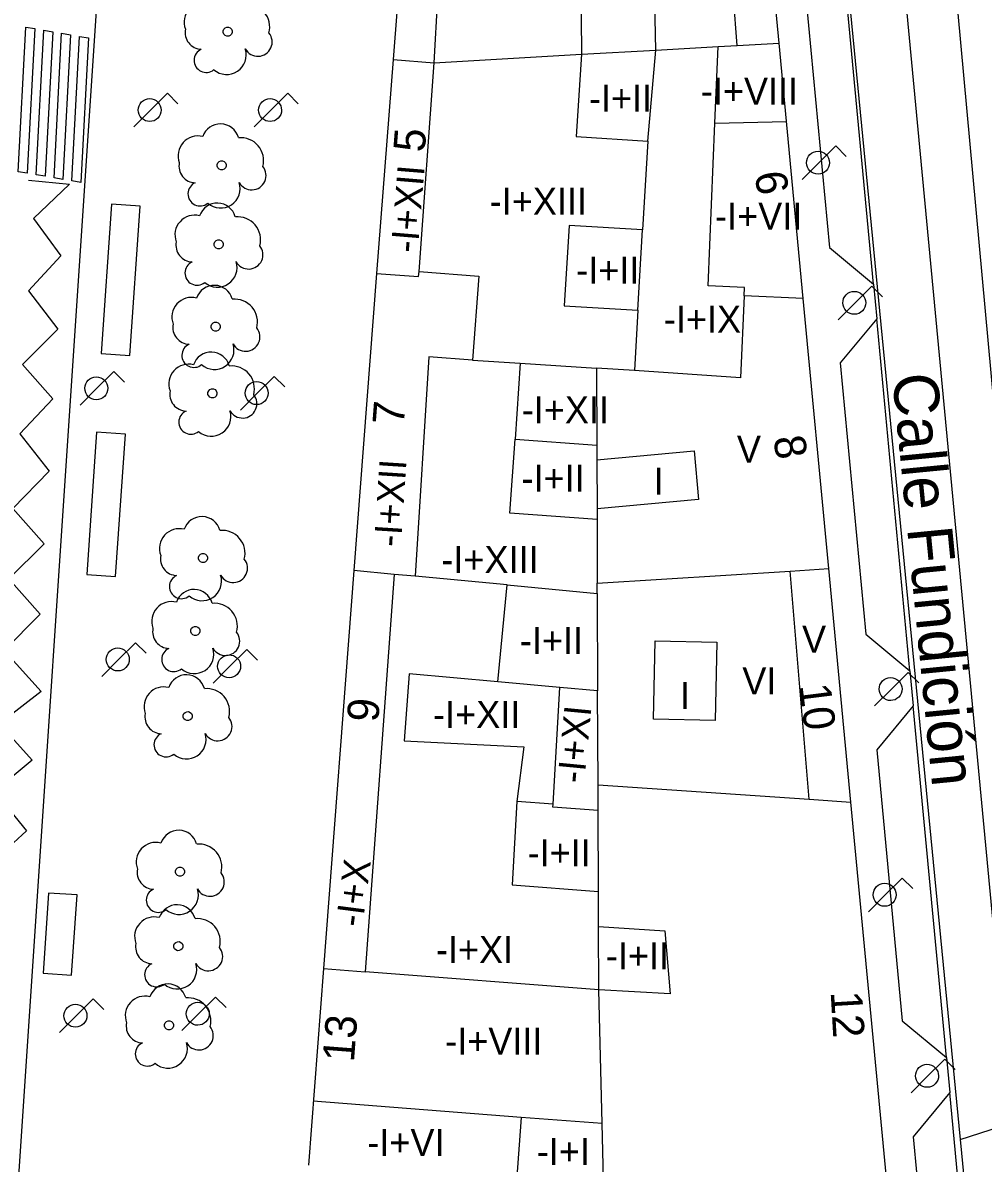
# Model space of a CAD drawing. Extents: x 282771 to 285132, y 4823109 to 4825496.
# Drawn here: x 284599.9 to 284653.3, y 4824127.8 to 4824191.2 of the extents above; entities that cross this region are included whole.
import ezdxf

# ---------------------------------------------------------------- set-up
doc = ezdxf.new("R2010")
doc.units = 0
for name, color, linetype in [('ACERA-BORDILLO', 7, 'Continuous'), ('ARBOL', 7, 'Continuous'), ('CALLE-EJE', 7, 'Continuous'), ('CALLE-TEXTO', 7, 'Continuous'), ('CARGA_DESCARGA', 7, 'Continuous'), ('EDIFICIO', 7, 'Continuous'), ('FAROLA', 7, 'Continuous'), ('INTERIOR-EDIFICIO', 7, 'Continuous'), ('MARQUESINA-BUS', 7, 'Continuous'), ('MEDIANERA', 7, 'Continuous'), ('NUM-LOCAL', 7, 'Continuous'), ('NUM-PORTAL', 7, 'Continuous'), ('PASO-PEATONES', 7, 'Continuous'), ('SENAL-VIARIA', 7, 'Continuous'), ('TXT-ALTURA-EDIFICIO', 7, 'Continuous')]:
    doc.layers.add(name, color=color, linetype=linetype)

msp = doc.modelspace()

# ---------------------------------------------------------------- linework, layer by layer
at = {"layer": 'ACERA-BORDILLO'}
for points in [[(284598.13, 4824104.346), (284604.998, 4824206.902), (284605.285, 4824210.105), (284605.472, 4824212.189), (284605.596, 4824212.811), (284605.845, 4824213.651), (284605.958, 4824214.138), (284606.362, 4824214.864), (284606.828, 4824215.559), (284607.353, 4824216.215), (284607.931, 4824216.825), (284608.556, 4824217.382), (284609.22, 4824217.881), (284609.917, 4824218.32), (284610.636, 4824218.694), (284611.371, 4824219.005), (284612.114, 4824219.251), (284612.856, 4824219.435), (284638.19, 4824224.703), (284638.565, 4824224.763)], [(284654.176, 4824137.685), (284646.123, 4824222.711)], [(284643.307, 4824193.822), (284644.73, 4824178.725), (284647.182, 4824176.694), (284647.363, 4824174.772), (284645.335, 4824172.319), (284646.757, 4824157.238), (284649.209, 4824155.208), (284649.392, 4824153.269), (284647.363, 4824150.816), (284648.785, 4824135.752), (284651.236, 4824133.721), (284651.421, 4824131.766), (284649.392, 4824129.313), (284650.812, 4824114.265)]]:
    msp.add_lwpolyline(points, dxfattribs=at)
at = {"layer": 'ARBOL'}
for centre, major_axis, start_param, end_param in [((284609.96, 4824191.246), (0.606, 0.914), 0.331329, 2.51516), ((284612.35, 4824190.976), (0.703, 1.06), 5.036753, 6.969993), ((284609.85, 4824190.676), (-0.517, -0.78), 5.098996, 6.836181), ((284612.96, 4824190.146), (-0.44, -0.664), 5.803471, 9.120096), ((284610.09, 4824189.126), (-0.371, -0.56), 4.141469, 7.557702), ((284611.23, 4824189.426), (-0.6, -0.905), 6.152398, 8.752475), ((284610.88, 4824184.556), (0.574, 0.865), 5.571262, 8.114941), ((284609.62, 4824183.826), (0.606, 0.914), 0.331601, 2.515431), ((284612.01, 4824183.556), (0.704, 1.06), 5.037025, 6.970265), ((284609.51, 4824183.256), (-0.517, -0.779), 5.099267, 6.836453), ((284612.62, 4824182.726), (-0.441, -0.664), 5.803743, 9.120367), ((284609.75, 4824181.706), (-0.372, -0.56), 4.14174, 7.557974), ((284610.89, 4824182.006), (-0.6, -0.905), 6.152669, 8.752747), ((284610.71, 4824180.156), (0.574, 0.865), 5.571417, 8.115096), ((284609.45, 4824179.426), (0.607, 0.914), 0.331756, 2.515586), ((284611.84, 4824179.156), (0.704, 1.06), 5.03718, 6.97042), ((284609.34, 4824178.856), (-0.517, -0.779), 5.099422, 6.836608), ((284612.45, 4824178.326), (-0.441, -0.664), 5.803898, 9.120522), ((284609.58, 4824177.306), (-0.372, -0.56), 4.141895, 7.558129), ((284610.72, 4824177.606), (-0.6, -0.904), 6.152824, 8.752902), ((284610.54, 4824175.586), (0.574, 0.865), 5.571583, 8.115262), ((284609.28, 4824174.856), (0.607, 0.914), 0.331922, 2.515753), ((284611.67, 4824174.586), (0.704, 1.06), 5.037346, 6.970586), ((284609.17, 4824174.286), (-0.517, -0.779), 5.099589, 6.836774), ((284612.28, 4824173.756), (-0.441, -0.664), 5.804064, 9.120688), ((284609.41, 4824172.736), (-0.372, -0.56), 4.142061, 7.558295), ((284610.55, 4824173.036), (-0.601, -0.904), 6.152991, 8.753068), ((284610.37, 4824171.876), (0.575, 0.865), 5.571717, 8.115396), ((284609.11, 4824171.146), (0.607, 0.914), 0.332056, 2.515887), ((284611.5, 4824170.876), (0.704, 1.06), 5.03748, 6.97072), ((284609, 4824170.576), (-0.518, -0.779), 5.099723, 6.836908), ((284612.11, 4824170.046), (-0.441, -0.664), 5.804198, 9.120823), ((284609.24, 4824169.026), (-0.372, -0.56), 4.142196, 7.558429), ((284610.38, 4824169.326), (-0.601, -0.904), 6.153125, 8.753203), ((284609.85, 4824162.736), (0.575, 0.865), 5.572054, 8.115733), ((284608.59, 4824162.006), (0.607, 0.913), 0.332393, 2.516224), ((284610.98, 4824161.736), (0.704, 1.06), 5.037817, 6.971057), ((284608.479, 4824161.436), (-0.518, -0.779), 5.10006, 6.837245), ((284611.589, 4824160.906), (-0.441, -0.664), 5.804535, 9.121159), ((284608.719, 4824159.886), (-0.372, -0.56), 4.142533, 7.558766), ((284609.859, 4824160.186), (-0.601, -0.904), 6.153462, 8.753539), ((284609.419, 4824158.686), (0.575, 0.865), 5.572211, 8.115889), ((284608.159, 4824157.956), (0.607, 0.913), 0.332549, 2.51638), ((284610.549, 4824157.686), (0.705, 1.06), 5.037973, 6.971214), ((284608.049, 4824157.386), (-0.518, -0.779), 5.100216, 6.837401), ((284611.159, 4824156.856), (-0.441, -0.664), 5.804692, 9.121316), ((284608.289, 4824155.836), (-0.372, -0.56), 4.142689, 7.558923), ((284609.429, 4824156.136), (-0.601, -0.904), 6.153618, 8.753696), ((284608.989, 4824153.946), (0.575, 0.865), 5.572386, 8.116065), ((284607.729, 4824153.216), (0.607, 0.913), 0.332725, 2.516556), ((284610.119, 4824152.946), (0.705, 1.06), 5.038149, 6.971389), ((284607.619, 4824152.646), (-0.518, -0.779), 5.100392, 6.837577), ((284610.729, 4824152.116), (-0.441, -0.663), 5.804867, 9.121492), ((284607.859, 4824151.096), (-0.372, -0.559), 4.142865, 7.559098), ((284608.999, 4824151.396), (-0.601, -0.904), 6.153794, 8.753872), ((284608.559, 4824145.306), (0.575, 0.864), 5.572705, 8.116384), ((284607.299, 4824144.576), (0.608, 0.913), 0.333044, 2.516874), ((284609.689, 4824144.306), (0.705, 1.059), 5.038468, 6.971708), ((284607.189, 4824144.006), (-0.518, -0.779), 5.10071, 6.837896), ((284610.299, 4824143.476), (-0.442, -0.663), 5.805186, 9.12181), ((284607.429, 4824142.456), (-0.372, -0.559), 4.143183, 7.559417), ((284608.569, 4824142.756), (-0.602, -0.904), 6.154112, 8.75419), ((284608.469, 4824141.166), (0.576, 0.864), 5.572852, 8.11653), ((284607.209, 4824140.436), (0.608, 0.913), 0.33319, 2.517021), ((284609.599, 4824140.166), (0.705, 1.059), 5.038614, 6.971855), ((284607.099, 4824139.866), (-0.518, -0.779), 5.100857, 6.838042), ((284610.209, 4824139.336), (-0.442, -0.663), 5.805333, 9.121957), ((284607.339, 4824138.316), (-0.372, -0.559), 4.14333, 7.559564), ((284608.479, 4824138.616), (-0.602, -0.904), 6.154259, 8.754337), ((284607.949, 4824136.766), (0.576, 0.864), 5.573023, 8.116702), ((284606.689, 4824136.035), (0.608, 0.913), 0.333362, 2.517193), ((284609.079, 4824135.766), (0.705, 1.059), 5.038786, 6.972026), ((284606.579, 4824135.465), (-0.519, -0.778), 5.101029, 6.838214), ((284609.689, 4824134.936), (-0.442, -0.663), 5.805504, 9.122128), ((284606.819, 4824133.915), (-0.373, -0.559), 4.143502, 7.559735), ((284607.959, 4824134.215), (-0.602, -0.903), 6.154431, 8.754508)]:
    msp.add_ellipse(centre, major_axis=major_axis, ratio=0.999977, start_param=start_param, end_param=end_param, dxfattribs=at)
for centre in [(284611.29, 4824190.716), (284610.95, 4824183.296), (284610.78, 4824178.896), (284610.61, 4824174.326), (284610.44, 4824170.616), (284609.919, 4824161.476), (284609.489, 4824157.426), (284609.059, 4824152.686), (284608.629, 4824144.046), (284608.539, 4824139.906), (284608.019, 4824135.505)]:
    msp.add_ellipse(centre, major_axis=(0.141, 0.212), ratio=0.999977, dxfattribs=at)
at = {"layer": 'CALLE-EJE'}
for points in [[(284642.44, 4824227.367), (284651.999, 4824129.156)], [(284651.999, 4824129.156), (284728.07, 4824153.687)], [(284651.999, 4824129.156), (284657.089, 4824076.845)]]:
    msp.add_lwpolyline(points, dxfattribs=at)
at = {"layer": 'CARGA_DESCARGA'}
msp.add_lwpolyline([(284600.214, 4824182.459), (284602.499, 4824182.242), (284600.486, 4824180.337), (284602.009, 4824178.269), (284600.214, 4824176.31), (284601.846, 4824174.187), (284599.888, 4824172.228), (284601.574, 4824170.323), (284599.725, 4824168.364), (284601.357, 4824166.296), (284599.344, 4824164.228), (284601.085, 4824162.269), (284599.126, 4824160.31), (284600.867, 4824158.351), (284598.854, 4824156.337), (284600.921, 4824154.051), (284598.582, 4824152.255), (284600.422, 4824150.242), (284598.3, 4824148.5), (284600.095, 4824146.323), (284597.919, 4824144.31)], dxfattribs=at)
msp.add_lwpolyline([(284600.214, 4824182.459), (284602.499, 4824182.242), (284600.486, 4824180.337), (284602.009, 4824178.269), (284600.214, 4824176.31), (284601.846, 4824174.187), (284599.888, 4824172.228), (284601.574, 4824170.323), (284599.725, 4824168.364), (284601.357, 4824166.296), (284599.344, 4824164.228), (284601.085, 4824162.269), (284599.126, 4824160.31), (284600.867, 4824158.351), (284598.854, 4824156.337), (284600.921, 4824154.051), (284598.582, 4824152.255), (284600.422, 4824150.242), (284598.3, 4824148.5), (284600.095, 4824146.323), (284597.919, 4824144.31)], dxfattribs=at)
at = {"layer": 'EDIFICIO'}
for points in [[(284656.92, 4824222.667), (284650.52, 4824221.307), (284649.23, 4824221.037), (284651.04, 4824201.647), (284651.86, 4824191.937), (284656.789, 4824138.276), (284659.769, 4824136.356), (284672.839, 4824140.906), (284717.92, 4824156.377), (284719.32, 4824159.427), (284707.49, 4824195.577), (284701.08, 4824215.197), (284695.93, 4824230.957), (284666.01, 4824224.597), (284656.92, 4824222.667)], [(284639.25, 4824218.397), (284631.85, 4824216.877), (284622.46, 4824214.946), (284621.35, 4824200.436), (284620.48, 4824189.166), (284619.56, 4824177.276), (284618.3, 4824160.776), (284616.609, 4824138.666), (284615.769, 4824127.735)], [(284649.289, 4824112.376), (284645.929, 4824147.906), (284644.7, 4824160.886), (284643.28, 4824175.896), (284641.93, 4824190.086), (284640.85, 4824201.497), (284639.25, 4824218.397)]]:
    msp.add_lwpolyline(points, dxfattribs=at)
at = {"layer": 'FAROLA'}
for p, q in [((284607.93, 4824187.293), (284606.99, 4824186.363)), ((284608.52, 4824186.703), (284607.93, 4824187.293)), ((284614.621, 4824187.293), (284613.681, 4824186.363)), ((284615.211, 4824186.703), (284614.621, 4824187.293)), ((284606.99, 4824186.363), (284606.06, 4824185.423)), ((284613.681, 4824186.363), (284612.751, 4824185.423)), ((284645.082, 4824184.368), (284644.142, 4824183.438)), ((284645.672, 4824183.778), (284645.082, 4824184.368)), ((284644.142, 4824183.438), (284643.212, 4824182.498)), ((284647.096, 4824176.581), (284646.156, 4824175.651)), ((284647.686, 4824175.991), (284647.096, 4824176.581)), ((284646.156, 4824175.651), (284645.226, 4824174.711)), ((284604.96, 4824171.834), (284604.02, 4824170.904)), ((284605.55, 4824171.244), (284604.96, 4824171.834)), ((284613.871, 4824171.566), (284612.931, 4824170.636)), ((284614.461, 4824170.976), (284613.871, 4824171.566)), ((284604.02, 4824170.904), (284603.09, 4824169.964)), ((284612.931, 4824170.636), (284612.001, 4824169.696)), ((284606.155, 4824156.768), (284605.215, 4824155.838)), ((284606.745, 4824156.178), (284606.155, 4824156.768)), ((284612.343, 4824156.387), (284611.403, 4824155.457)), ((284612.933, 4824155.797), (284612.343, 4824156.387)), ((284605.215, 4824155.838), (284604.285, 4824154.898)), ((284611.403, 4824155.457), (284610.473, 4824154.517)), ((284649.114, 4824155.121), (284648.174, 4824154.191)), ((284649.704, 4824154.531), (284649.114, 4824155.121)), ((284648.174, 4824154.191), (284647.244, 4824153.251)), ((284648.78, 4824143.691), (284647.84, 4824142.761)), ((284649.37, 4824143.101), (284648.78, 4824143.691)), ((284647.84, 4824142.761), (284646.91, 4824141.821)), ((284603.803, 4824136.972), (284602.863, 4824136.042)), ((284604.393, 4824136.382), (284603.803, 4824136.972)), ((284610.602, 4824137.081), (284609.662, 4824136.151)), ((284611.192, 4824136.491), (284610.602, 4824137.081)), ((284602.863, 4824136.042), (284601.933, 4824135.102)), ((284609.662, 4824136.151), (284608.732, 4824135.211)), ((284651.141, 4824133.634), (284650.201, 4824132.704)), ((284651.731, 4824133.044), (284651.141, 4824133.634)), ((284650.201, 4824132.704), (284649.271, 4824131.764))]:
    msp.add_line(p, q, dxfattribs=at)
for centre in [(284644.102, 4824183.438), (284603.98, 4824170.904), (284612.891, 4824170.636), (284647.8, 4824142.761)]:
    msp.add_circle(centre, 0.638, dxfattribs=at)
for centre, major_axis in [((284606.95, 4824186.363), (0.354, 0.53)), ((284613.641, 4824186.363), (0.354, 0.53)), ((284646.116, 4824175.651), (0.352, 0.532)), ((284605.175, 4824155.838), (0.354, 0.53)), ((284611.363, 4824155.457), (0.354, 0.53)), ((284648.134, 4824154.191), (0.352, 0.532)), ((284602.823, 4824136.042), (0.354, 0.53)), ((284609.622, 4824136.151), (0.354, 0.53)), ((284650.161, 4824132.704), (0.352, 0.532))]:
    msp.add_ellipse(centre, major_axis=major_axis, ratio=0.999977, dxfattribs=at)
at = {"layer": 'INTERIOR-EDIFICIO'}
for points in [[(284634.92, 4824197.646), (284630.88, 4824197.426), (284630.95, 4824189.506), (284630.947, 4824189.462), (284630.66, 4824184.886), (284634.64, 4824184.626), (284635.091, 4824189.697), (284634.92, 4824197.646)], [(284630.26, 4824179.956), (284629.99, 4824175.476), (284634.08, 4824175.236), (284634.35, 4824179.716), (284630.26, 4824179.956)], [(284627.26, 4824168.076), (284631.804, 4824167.746), (284631.804, 4824166.936), (284637.21, 4824167.436), (284637.46, 4824164.726), (284631.816, 4824164.197), (284631.818, 4824163.616), (284626.97, 4824163.966), (284627.26, 4824168.076)], [(284626.82, 4824159.976), (284631.83, 4824159.506), (284631.85, 4824154.096), (284629.749, 4824154.286), (284626.299, 4824154.586), (284626.82, 4824159.976)], [(284635.039, 4824156.876), (284638.479, 4824156.796), (284638.389, 4824152.446), (284634.949, 4824152.526), (284635.039, 4824156.876)], [(284629.369, 4824147.796), (284627.349, 4824147.946), (284627.099, 4824143.306), (284631.897, 4824142.936), (284631.876, 4824147.446), (284629.349, 4824147.636), (284629.369, 4824147.796)], [(284631.919, 4824137.476), (284631.902, 4824141.006), (284635.589, 4824140.756), (284635.889, 4824137.266), (284631.919, 4824137.476)], [(284632.103, 4824130.054), (284627.599, 4824130.386), (284627.34, 4824126.855)], [(284632.179, 4824126.966), (284632.103, 4824130.054)]]:
    msp.add_lwpolyline(points, dxfattribs=at)
at = {"layer": 'MARQUESINA-BUS'}
for points in [[(284605.851, 4824172.723), (284606.427, 4824181.019), (284604.825, 4824181.129), (284604.249, 4824172.833), (284605.851, 4824172.723)], [(284605.052, 4824160.439), (284605.603, 4824168.359), (284603.999, 4824168.47), (284603.448, 4824160.55), (284605.052, 4824160.439)], [(284602.609, 4824138.29), (284602.919, 4824142.75), (284601.329, 4824142.86), (284601.019, 4824138.4), (284602.609, 4824138.29)]]:
    msp.add_lwpolyline(points, dxfattribs=at)
at = {"layer": 'MEDIANERA'}
for p, q in [((284639.599, 4824189.954), (284638.78, 4824201.376)), ((284622.76, 4824188.996), (284623.41, 4824200.547)), ((284638.37, 4824185.636), (284638.55, 4824189.895)), ((284638.55, 4824189.895), (284639.599, 4824189.954)), ((284639.599, 4824189.954), (284641.93, 4824190.086)), ((284635.088, 4824189.697), (284635.091, 4824189.697)), ((284620.48, 4824189.166), (284622.76, 4824188.996)), ((284621.92, 4824177.386), (284622.76, 4824188.996)), ((284638.37, 4824185.636), (284642.34, 4824185.736)), ((284634.64, 4824184.626), (284634.35, 4824179.716)), ((284643.28, 4824175.896), (284639.99, 4824176.036)), ((284634.08, 4824175.236), (284633.89, 4824171.884)), ((284624.9, 4824172.466), (284627.539, 4824172.298)), ((284627.539, 4824172.298), (284627.26, 4824168.076)), ((284627.539, 4824172.298), (284631.79, 4824172.026)), ((284631.79, 4824172.026), (284631.804, 4824167.746)), ((284633.89, 4824171.884), (284631.79, 4824172.026)), ((284631.804, 4824166.936), (284631.816, 4824164.197)), ((284631.818, 4824163.616), (284631.83, 4824160.076)), ((284620.539, 4824160.566), (284618.3, 4824160.776)), ((284631.83, 4824160.076), (284642.559, 4824160.751)), ((284642.559, 4824160.751), (284644.7, 4824160.886)), ((284643.599, 4824148.065), (284642.559, 4824160.751)), ((284620.539, 4824160.566), (284618.929, 4824138.485)), ((284621.7, 4824160.457), (284620.539, 4824160.566)), ((284626.82, 4824159.976), (284621.7, 4824160.457)), ((284631.83, 4824159.506), (284631.83, 4824160.076)), ((284629.369, 4824147.796), (284629.749, 4824154.286)), ((284631.869, 4824148.866), (284631.85, 4824154.096)), ((284631.869, 4824148.866), (284643.599, 4824148.065)), ((284631.876, 4824147.446), (284631.869, 4824148.866)), ((284643.599, 4824148.065), (284645.929, 4824147.906)), ((284631.902, 4824141.006), (284631.897, 4824142.936)), ((284616.609, 4824138.666), (284618.929, 4824138.485)), ((284627.599, 4824130.386), (284616.029, 4824131.286))]:
    msp.add_line(p, q, dxfattribs=at)
for points in [[(284622.76, 4824188.996), (284630.947, 4824189.462), (284635.091, 4824189.697), (284638.55, 4824189.895)], [(284639.99, 4824176.036), (284640.02, 4824176.506), (284637.99, 4824176.596), (284638.37, 4824185.636)], [(284619.56, 4824177.276), (284621.9, 4824177.106), (284621.92, 4824177.386)], [(284621.92, 4824177.386), (284625.25, 4824177.136), (284624.9, 4824172.466)], [(284639.99, 4824176.036), (284639.79, 4824171.486), (284633.89, 4824171.884)], [(284624.9, 4824172.466), (284622.46, 4824172.646), (284621.7, 4824160.457)], [(284626.299, 4824154.586), (284621.379, 4824155.036), (284621.099, 4824151.316), (284627.739, 4824150.986), (284627.349, 4824147.946)], [(284632.103, 4824130.054), (284631.919, 4824137.476), (284618.929, 4824138.485)]]:
    msp.add_lwpolyline(points, dxfattribs=at)
at = {"layer": 'PASO-PEATONES'}
for points in [[(284600.143, 4824182.852), (284599.647, 4824182.937), (284600.069, 4824190.971), (284600.565, 4824190.886)], [(284601.135, 4824182.681), (284600.639, 4824182.767), (284601.061, 4824190.8), (284601.558, 4824190.715)], [(284602.128, 4824182.511), (284601.631, 4824182.596), (284602.054, 4824190.63), (284602.55, 4824190.545)], [(284603.12, 4824182.34), (284602.624, 4824182.426), (284603.046, 4824190.459), (284603.542, 4824190.374)]]:
    msp.add_lwpolyline(points, close=True, dxfattribs=at)
at = {"layer": 'SENAL-VIARIA'}
for p, q in [((284647.182, 4824176.694), (284645.335, 4824196.275)), ((284649.209, 4824155.208), (284647.363, 4824174.772)), ((284651.236, 4824133.721), (284649.392, 4824153.269)), ((284653.263, 4824112.235), (284651.421, 4824131.766))]:
    msp.add_line(p, q, dxfattribs=at)

# ---------------------------------------------------------------- texts
at = {"layer": 'CALLE-TEXTO'}
msp.add_text('Calle Fundición', height=2.5, rotation=275.55917, dxfattribs=at).set_placement((284648.22, 4824171.637))
at = {"layer": 'NUM-LOCAL'}
msp.add_text('6', height=1.75, rotation=279.09936, dxfattribs=at).set_placement((284640.562, 4824182.837))
at = {"layer": 'NUM-PORTAL'}
for s, rotation, p in [('5', 85.60945, (284622.231, 4824183.986)), ('7', 85.60945, (284621.071, 4824168.826)), ('8', 279.09936, (284641.604, 4824168.152)), ('10', 277.14937, (284643.042, 4824154.403)), ('9', 85.60945, (284619.651, 4824152.319)), ('12', 273.32939, (284644.799, 4824137.368)), ('13', 85.60945, (284618.3, 4824133.43))]:
    msp.add_text(s, height=1.75, rotation=rotation, dxfattribs=at).set_placement(p)
at = {"layer": 'TXT-ALTURA-EDIFICIO'}
for s, rotation, p in [('-I+VIII', 0.0006, (284637.587, 4824186.666)), ('-I+II', 0.0006, (284631.366, 4824186.266)), ('-I+XII', 85.2935, (284621.84, 4824178.4)), ('-I+XIII', 0.0006, (284625.851, 4824180.546)), ('-I+VII', 0.0006, (284638.377, 4824179.726)), ('-I+II', 0.0006, (284630.656, 4824176.716)), ('-I+IX', 0.0006, (284635.53, 4824173.996)), ('-I+XII', 0.0006, (284627.631, 4824168.956)), ('V', 0.0006, (284639.591, 4824166.766)), ('-I+XII', 86.28565, (284620.912, 4824162.061)), ('-I+II', 0.0006, (284627.616, 4824165.156)), ('I', 0.0006, (284634.968, 4824164.986)), ('-I+XIII', 0.0006, (284623.161, 4824160.636)), ('-I+II', 0.0006, (284627.526, 4824156.136)), ('V', 0.0006, (284643.211, 4824156.216)), ('VI', 0.0006, (284639.89, 4824153.896)), ('I', 0.0006, (284636.418, 4824153.076)), ('-I+XII', 0.0006, (284622.701, 4824152.036)), ('-I+XI', 84.53257, (284631.099, 4824148.918)), ('-I+II', 0.0006, (284627.956, 4824144.346)), ('-I+X', 82.65942, (284618.77, 4824140.924)), ('-I+XI', 0.0006, (284622.861, 4824138.966)), ('-I+II', 0.0006, (284632.305, 4824138.626)), ('-I+VIII', 0.0006, (284623.376, 4824133.886)), ('-I+VI', 0.0006, (284619.047, 4824128.256)), ('-I+I', 0.0006, (284628.466, 4824127.756))]:
    msp.add_text(s, height=1.5, rotation=rotation, dxfattribs=at).set_placement(p)

doc.saveas('drawing.dxf')
